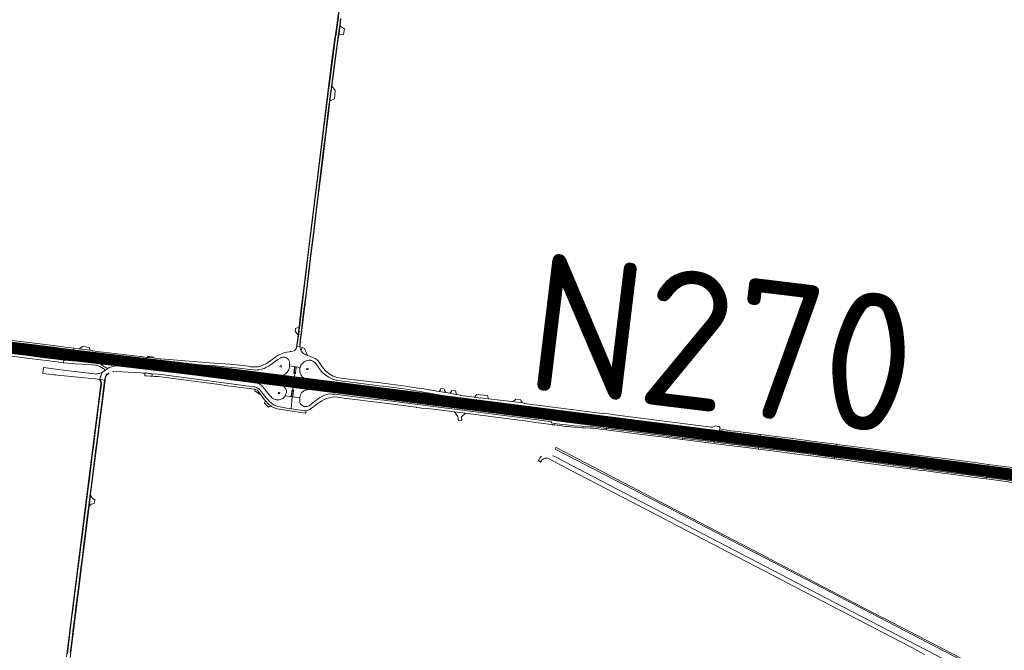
# Model space of a CAD drawing. Header units: metres. Extents: x 166325 to 190320, y 381923 to 404576.
# Tile 939 of 1056: x 179006 to 180291, y 386379 to 387202. Entities that reach past the tile are written whole.
import ezdxf

# ---------------------------------------------------------------- set-up
doc = ezdxf.new("R2010")
doc.units = ezdxf.units.M
for name, color, linetype, lineweight in [('B-WE-VH-VERHARDING_ASFALT-GV', 8, 'Continuous', 18), ('B-WE-VH-VERHARDING_BETON-GV', 8, 'Continuous', 18), ('B-WE-VH-VERHARDING_BETONSTRAATSTEEN-GV', 8, 'Continuous', 18), ('B-WE-VH-VERHARDING_HALFVERHARDING-GV', 8, 'Continuous', 18), ('B-WE-VH-VERHARDING_N-WEG', 8, 'Continuous', 18), ('B-WE-VH-VERHARDING_STRAATBAKSTEEN-GV', 8, 'Continuous', 18), ('X-XX-AL-TEKENBLAD-T50', 4, 'Continuous', 50)]:
    doc.layers.add(name, color=color, linetype=linetype, lineweight=lineweight)
doc.styles.add('NLCS-ISO-M500-T50', font='NLCS-ISO.ttf', dxfattribs={"height": 2.5})

msp = doc.modelspace()

# ---------------------------------------------------------------- linework, layer by layer
at = {"layer": 'B-WE-VH-VERHARDING_ASFALT-GV', "flags": 128}
for points in [[(179422.805, 387214.283), (179421.138, 387201.951), (179418.55, 387182.81), (179418.034, 387179.221), (179414.269, 387152.147), (179410.732, 387125.043), (179408.821, 387109.596), (179382.81, 386899.37), (179372.43, 386814.69), (179369.861, 386792.26), (179368.66, 386783.271), (179367.609, 386775.761), (179367.576, 386775.561), (179371.482, 386775.001), (179371.473, 386775.046), (179371.416, 386775.349), (179371.262, 386776.158), (179371.814, 386783.956), (179372.523, 386789.982), (179375.87, 386817.55), (179379.375, 386845.708), (179382.447, 386871.583), (179385.598, 386897.693), (179388.945, 386923.922), (179392.293, 386950.663), (179395.64, 386978.585), (179398.87, 387004.893), (179401.981, 387030.492), (179405.132, 387055.894), (179408.085, 387080.075), (179411.669, 387108.745), (179414.623, 387131.469), (179417.734, 387155.02), (179420.462, 387174.352), (179420.924, 387177.626), (179421.438, 387181.343), (179423.326, 387194.997), (179424.508, 387203.54)], [(179423.81, 387194.423), (179422.11, 387182.127)], [(179424.702, 387182.888), (179427.965, 387182.396), (179428.389, 387183.152), (179429.669, 387190.383)], [(179422.11, 387182.127), (179422.607, 387182.708)], [(179371.696, 386773.874), (179371.632, 386774.211), (179371.482, 386775.001), (179367.576, 386775.561), (179367.529, 386775.322)], [(179372.312, 386771.867), (179372.263, 386771.991), (179372.216, 386772.115)], [(179303.93, 386749.777), (179292.828, 386751.173), (179280.133, 386752.545), (179253.327, 386754.507), (179200.705, 386758.478), (179189.615, 386759.42), (179188.813, 386759.488), (179188.597, 386759.506), (179181.959, 386760.277), (179177.987, 386760.739), (179174.99, 386761.087), (179171.676, 386761.471), (179170.926, 386757.785), (179173.696, 386757.505), (179182.491, 386756.615), (179189.159, 386755.903), (179194.83, 386755.301), (179209.03, 386754.215), (179226.06, 386752.897), (179237.596, 386752.075), (179247.406, 386751.356), (179256.855, 386750.665), (179269.092, 386749.619), (179277.494, 386748.86), (179292.347, 386747.372), (179306.169, 386745.688), (179311.67, 386745.083), (179313.749, 386744.97), (179315.758, 386745.025), (179318.36, 386745.343), (179320.949, 386745.843), (179322.75, 386746.292), (179324.897, 386747.008), (179327.122, 386748.033), (179329.921, 386749.566), (179332.66, 386751.314), (179335.804, 386753.553), (179339.446, 386756.324), (179342.743, 386758.703), (179345.766, 386760.536), (179346.072, 386760.687), (179346.194, 386760.747), (179347.088, 386761.179), (179347.862, 386761.507), (179348.705, 386761.705), (179349.546, 386761.803), (179351.057, 386761.693), (179351.589, 386761.589), (179352.768, 386761.243), (179353.726, 386760.904), (179354.489, 386760.382), (179355.427, 386759.67), (179356.399, 386758.677), (179356.884, 386757.981), (179357.337, 386757.11), (179357.764, 386755.99), (179357.937, 386755.435), (179357.999, 386754.263), (179358.056, 386752.956), (179358.039, 386752.54), (179357.969, 386751.255), (179357.876, 386750.472), (179357.848, 386750.285), (179365.603, 386749.266), (179371.648, 386748.375), (179371.927, 386749.371), (179372.46, 386750.599), (179372.817, 386751.237), (179373.74, 386752.626), (179374.379, 386753.39), (179375.021, 386754.024), (179376.259, 386755.049), (179377.408, 386755.834), (179378.885, 386756.68), (179379.919, 386757.123), (179381.552, 386757.505), (179383.041, 386757.7), (179384.449, 386757.696), (179385.173, 386757.622), (179385.842, 386757.483), (179386.551, 386757.283), (179387.213, 386757.048), (179388.093, 386756.678)], [(179338.54, 386761.318), (179335.033, 386758.696), (179329.612, 386754.71)], [(179390.171, 386760.624), (179385.376, 386762.584), (179384.46, 386762.927), (179381.305, 386764.107), (179380.772, 386764.245)], [(179398.906, 386751.68), (179397.165, 386754.266), (179396.43, 386755.276), (179394.807, 386757.271)], [(179056.043, 386745.556), (179053.172, 386745.904), (179036.871, 386748.049), (179035.854, 386740.623), (179036.264, 386740.573), (179050.338, 386738.864), (179052.463, 386738.606), (179054.827, 386738.369), (179104.299, 386733.322), (179107.295, 386733.102), (179110.112, 386732.67), (179110.668, 386735.883), (179111.505, 386735.754), (179112.376, 386741.403), (179110.818, 386740.898)], [(179103.489, 386739.806), (179056.043, 386745.556)], [(179220.176, 386740.14), (179214.823, 386740.935), (179208.059, 386741.813), (179191.297, 386743.991), (179165.241, 386747.435), (179148.757, 386749.275), (179138.779, 386750.3), (179131.003, 386750.529), (179123.959, 386748.707), (179122.63, 386748.112), (179122.306, 386747.967), (179121.621, 386747.723), (179119.292, 386746.122), (179117.14, 386744.342), (179116.364, 386743.7), (179114.485, 386742.393), (179112.467, 386741.432), (179112.376, 386741.403), (179111.505, 386735.754), (179110.668, 386735.883), (179110.112, 386732.67), (179110.142, 386732.665), (179110.409, 386732.627), (179111.451, 386732.481), (179116.183, 386731.63), (179116.555, 386731.563)], [(179130.792, 386742.954), (179163.787, 386741.077), (179166.5, 386740.95), (179168.945, 386740.835), (179168.954, 386741.04), (179169.239, 386741.021), (179169.288, 386741.329), (179178.785, 386740.075), (179186.826, 386739.361), (179311.223, 386723.149), (179312.578, 386722.89), (179313.804, 386722.507), (179314.703, 386722.157), (179316.096, 386721.447), (179317.372, 386720.7), (179318.848, 386719.543), (179319.939, 386718.305), (179321.347, 386716.537), (179325.291, 386711.374), (179327.845, 386708.256), (179329.773, 386706.165), (179331.82, 386703.932), (179333.731, 386702.004), (179335.077, 386700.847), (179336.643, 386699.775), (179337.921, 386699.054), (179340.316, 386698.182), (179342.433, 386697.529), (179345.483, 386696.8), (179351.789, 386695.728), (179359.936, 386694.485), (179361.349, 386709.871), (179361.119, 386709.899), (179352.058, 386711.054), (179351.251, 386709.909), (179350.083, 386708.731), (179348.935, 386707.831), (179347.765, 386707.153), (179346.778, 386706.694), (179345.632, 386706.322), (179344.421, 386706.142), (179343.533, 386706.059), (179342.085, 386706.004), (179340.594, 386706.163), (179339.372, 386706.387), (179338.577, 386706.615), (179337.611, 386706.988), (179336.053, 386707.853), (179334.872, 386708.737), (179333.697, 386709.775), (179332.823, 386710.749), (179331.419, 386712.478), (179330.379, 386713.767), (179330.09, 386714.147), (179327.537, 386717.313), (179325.121, 386720.289), (179322.634, 386723.387), (179321.627, 386724.515), (179320.746, 386725.372), (179319.725, 386726.137), (179319.249, 386726.436), (179318.252, 386726.901), (179316.747, 386727.454), (179315.058, 386727.774), (179298.495, 386729.868), (179281.71, 386732.029), (179268.667, 386733.68), (179251.612, 386735.904), (179238.718, 386737.6), (179220.176, 386740.14)], [(179393.022, 386752.071), (179395.493, 386748.573)], [(179112.25, 386726.753), (179111.793, 386722.906), (179109.907, 386707.598), (179108.235, 386694.711), (179106.317, 386679.504), (179104.355, 386663.54), (179102.304, 386647.553), (179100.431, 386632.703), (179098.513, 386617.63), (179096.573, 386602.334), (179094.656, 386587.15), (179092.85, 386573.103), (179091.021, 386558.431), (179088.948, 386542.556), (179087.03, 386526.903), (179085.068, 386511.585), (179083.195, 386496.602), (179081.188, 386480.882), (179079.36, 386466.233), (179077.376, 386450.759), (179075.414, 386434.95), (179073.496, 386419.855), (179071.556, 386404.716), (179069.705, 386389.688), (179067.877, 386375.016)], [(179071.586, 386375.837), (179073.526, 386391.69), (179075.51, 386407.432), (179077.495, 386423.619), (179079.479, 386439.205), (179081.397, 386454.01), (179083.336, 386469.083), (179085.566, 386486.742), (179087.595, 386502.573), (179089.58, 386518.382), (179091.586, 386534.703), (179093.504, 386549.843), (179095.934, 386568.461), (179098.275, 386586.945), (179100.193, 386602.352), (179102.49, 386620.747), (179104.742, 386638.852), (179106.704, 386654.237), (179108.933, 386671.919), (179111.119, 386688.998), (179113.326, 386706.033), (179115.645, 386724.518), (179116.555, 386731.563), (179116.183, 386731.63), (179111.451, 386732.481), (179110.409, 386732.627)], [(179116.555, 386731.563), (179116.76, 386733.147), (179117.116, 386735.042)], [(179912.348, 386671.175), (179911.457, 386670.652), (179909.747, 386670.346), (179907.622, 386670.434), (179905.345, 386670.778), (179781.984, 386686.386), (179780.884, 386686.959), (179767.294, 386688.623), (179766.285, 386688.321), (179664.245, 386701.114), (179664.292, 386701.707), (179662.374, 386701.946), (179647.915, 386703.746), (179617.474, 386707.536), (179607.314, 386708.801), (179607.22, 386708.262), (179599.273, 386709.307), (179581.18, 386711.686), (179581.212, 386712.193), (179578.467, 386712.647), (179576.136, 386713.032), (179566.333, 386714.653), (179564.411, 386714.971), (179561.717, 386715.44), (179553.052, 386716.949), (179527.92, 386721.327), (179527.804, 386720.779), (179509.108, 386723.968), (179476.417, 386728.07), (179431.399, 386733.497), (179425.235, 386734.296), (179419.77, 386735.372)], [(179431.232, 386729.858), (179474.877, 386724.514), (179480.174, 386724.023), (179504.356, 386720.962), (179512.636, 386719.704), (179560.784, 386711.346), (179561.634, 386710.732), (179577.829, 386707.983), (179579.23, 386708.259), (179611.557, 386704.108), (179612.384, 386703.433), (179626.679, 386701.758), (179627.93, 386702.119), (179650.032, 386699.273), (179650.995, 386698.657), (179665.637, 386696.841), (179666.903, 386697.229), (179699.334, 386693.082), (179702.264, 386692.746), (179767.562, 386684.526), (179768.183, 386684.052), (179788.756, 386681.523), (179789.268, 386681.808), (179909.421, 386666.545), (179911.69, 386665.729), (179913.088, 386665.526), (179913.219, 386665.451), (179914.727, 386665.339), (179918.832, 386665.196), (179919.015, 386666.286), (179919.362, 386668.237), (179919.445, 386669.04), (179919.583, 386671.342), (179919.577, 386671.254), (179918.38, 386671.409), (179915.411, 386671.792), (179913.762, 386672.005), (179912.348, 386671.175)], [(179326.052, 386705.385), (179326.034, 386704.652), (179325.691, 386703.052), (179325.146, 386701.51), (179330.469, 386696.303)], [(179331.069, 386700.076), (179326.052, 386705.385)], [(179380.535, 386697.223), (179379.675, 386697.178), (179378.86, 386697.168), (179378.098, 386697.198), (179377.579, 386697.266), (179376.648, 386697.503), (179375.894, 386697.728), (179375.042, 386698.192), (179374.282, 386698.71), (179373.539, 386699.329), (179372.895, 386699.984), (179372.28, 386700.824), (179371.807, 386701.627), (179371.446, 386702.527), (179371.254, 386703.526), (179371.117, 386704.467), (179371.112, 386705.508), (179371.17, 386706.5), (179371.227, 386707.513), (179371.345, 386708.515), (179371.367, 386708.644), (179361.349, 386709.871), (179359.936, 386694.485), (179365.917, 386693.572), (179377.487, 386691.854), (179378.897, 386691.666), (179379.669, 386691.884), (179381.019, 386692.296), (179383.295, 386693.116), (179383.925, 386693.542), (179389.772, 386697.356), (179393.454, 386700.427), (179396.01, 386702.215), (179399.892, 386704.611), (179403.198, 386706.4), (179406.768, 386707.92), (179410.267, 386709.029), (179413.756, 386709.635), (179417.047, 386709.785), (179421.079, 386709.379), (179431.634, 386707.98), (179447.028, 386706.065), (179460.662, 386704.381), (179471.784, 386703.049), (179523.015, 386696.538), (179523.683, 386696.068), (179527.301, 386695.608), (179530.326, 386695.223), (179533.952, 386694.762), (179534.881, 386695.074), (179573.326, 386690.212), (179587.55, 386688.465), (179633.83, 386682.617), (179668.429, 386678.027), (179678.906, 386676.631), (179689.94, 386675.107), (179695.808, 386674.331), (179700.49, 386673.629), (179700.957, 386673.555), (179703.739, 386673.281), (179703.958, 386675.347), (179699.404, 386675.978), (179699.609, 386677.22), (179699.655, 386677.502), (179697.645, 386677.871), (179687.218, 386679.219), (179665.317, 386682.146), (179573.356, 386693.935), (179481.049, 386705.453), (179471.977, 386706.437), (179447.039, 386709.723), (179423.579, 386712.7)], [(179390.579, 386704.04), (179386.211, 386700.526)], [(179382.279, 386697.582), (179380.535, 386697.223)], [(179705.491, 386643.766), (179704.524, 386641.997), (179704.783, 386641.842), (179860.169, 386561.252), (179999.998, 386488.32), (180084.47, 386444.37), (180191.602, 386388.831), (180469.771, 386244.072), (180533.64, 386211.072), (180572.187, 386191.05)], [(180273.308, 386348.502), (180201.462, 386385.881), (180132.614, 386421.51), (180129.736, 386422.999), (180085.19, 386446.052), (179985.082, 386498.21), (179982.199, 386499.712), (179860.86, 386562.932), (179705.71, 386643.664)], [(179686.856, 386632.652), (179685.538, 386631.214), (179684.479, 386629.776), (179682.733, 386626.992), (179685.581, 386624.855)], [(179696.558, 386629.069), (179706.52, 386623.651), (179723.672, 386614.825), (179850.302, 386548.994), (179853.475, 386547.34), (179999.998, 386470.945), (180015.475, 386462.902), (180018.149, 386461.512), (180167.344, 386383.974), (180170.016, 386382.585), (180186.782, 386373.872)], [(181036.177, 385933.988), (181037.548, 385936.837), (181038.165, 385938.121), (180871.131, 386025.012), (180768.111, 386078.311), (180528.701, 386202.823), (180315.261, 386313.63), (180189.251, 386379.522), (180080.291, 386436.021), (179724.522, 386621.192), (179706.613, 386630.672), (179702.854, 386632.499), (179701.251, 386633.163)]]:
    msp.add_lwpolyline(points, dxfattribs=at)
at = {"layer": 'B-WE-VH-VERHARDING_ASFALT-GV'}
for points in [[(179424.156, 387194.046, -0.00972332), (179423.81, 387194.423)], [(179429.669, 387190.383, -0.11292707), (179424.156, 387194.046)], [(179422.607, 387182.708, -0.2882691), (179424.702, 387182.888)], [(179357.784, 386768.855, 0.0967497), (179344.327, 386764.779)], [(179359.821, 386769.004, 0.0132914), (179357.784, 386768.855)], [(179367.075, 386773.875, -0.29970598), (179359.821, 386769.004)], [(179367.529, 386775.322, -0.04744612), (179367.075, 386773.875)], [(179372.216, 386772.115, -0.0363967), (179371.696, 386773.874)], [(179377.83, 386765.488, -0.16832219), (179372.312, 386771.867)], [(179380.772, 386764.245, -0.06204201), (179377.83, 386765.488)], [(179329.612, 386754.71, -0.04791872), (179322.137, 386750.648)], [(179344.327, 386764.779, 0.04792508), (179338.54, 386761.318)], [(179388.093, 386756.678, -0.16271627), (179393.022, 386752.071)], [(179394.807, 386757.271, 0.12736069), (179390.171, 386760.624)], [(179106.264, 386739.819, -0.04216293), (179103.489, 386739.806)], [(179110.818, 386740.898, -0.07183074), (179106.264, 386739.819)], [(179126.643, 386742.679, -0.03063771), (179129.014, 386742.946)], [(179315.137, 386748.995, -0.06094781), (179303.93, 386749.777)], [(179322.137, 386750.648, -0.06872756), (179315.137, 386748.995)], [(179395.493, 386748.573, 0.11643392), (179406.867, 386736.969)], [(179410.268, 386739.521, -0.11741469), (179398.906, 386751.68)], [(179419.77, 386735.372, -0.09452394), (179410.268, 386739.521)], [(179110.409, 386732.627, -0.17453421), (179112.25, 386726.753)], [(179406.867, 386736.969, 0.07890498), (179417.129, 386732.079)], [(179417.129, 386732.079, 0.03592494), (179431.232, 386729.858)], [(179410.932, 386713.687, 0.11438016), (179400.032, 386710.32)], [(179423.579, 386712.7, 0.03932245), (179410.932, 386713.687)], [(179400.032, 386710.32, 0.04852723), (179390.579, 386704.04)], [(179330.469, 386696.303, -0.09030806), (179333.271, 386698.106)], [(179386.211, 386700.526, -0.05505925), (179382.279, 386697.582)], [(179705.71, 386643.664, -0.00925212), (179705.491, 386643.766)], [(179685.581, 386624.855, -0.1125169), (179689.261, 386628.925)], [(179689.261, 386628.925, -0.2661386), (179696.558, 386629.069)]]:
    msp.add_lwpolyline(points, format="xyb", dxfattribs=at)
at = {"layer": 'B-WE-VH-VERHARDING_ASFALT-GV', "flags": 128}
for points in [[(179027.117, 386773.374), (179023.094, 386773.866), (179011.853, 386775.282), (178997.783, 386777.037), (178981.372, 386779.114), (178979.351, 386779.376), (178979.299, 386778.972), (178978.893, 386775.798), (179000.968, 386773.004), (179024.717, 386769.956), (179048.546, 386766.944), (179072.362, 386763.968), (179078.103, 386763.251), (179078.504, 386766.429), (179078.563, 386766.898), (179072.07, 386767.667), (179047.41, 386770.796)], [(178977.977, 386768.643), (178977.542, 386765.252), (178986.076, 386764.173), (179001.855, 386762.157), (179018.562, 386760.063), (179032.637, 386758.207), (179044.275, 386756.784), (179057.077, 386755.123), (179062.881, 386754.456), (179063.377, 386757.929), (179060.369, 386758.281), (179057.291, 386758.692), (179035.575, 386761.394), (179013.04, 386764.19), (178988.126, 386767.375)], [(178978.893, 386775.798), (178978.485, 386772.61), (178978.445, 386772.298), (178982.645, 386771.775), (178996.087, 386770.002), (179018.707, 386767.125), (179036.808, 386764.828), (179056.001, 386762.397), (179077.659, 386759.734), (179077.703, 386760.083), (179078.103, 386763.251), (179072.362, 386763.968), (179048.546, 386766.944), (179024.717, 386769.956), (179000.968, 386773.004)], [(179097.857, 386770.814), (179083.507, 386772.687), (179082.934, 386772.489), (179076.22, 386773.442), (179075.889, 386771.462), (179077.074, 386770.09), (179077.98, 386769.926), (179080.967, 386769.143), (179085.688, 386768.46), (179090.642, 386767.812), (179107.964, 386765.51), (179123.407, 386763.51), (179124.98, 386763.306), (179151.731, 386760.051), (179170.926, 386757.785), (179171.676, 386761.471), (179163.854, 386762.381), (179162.834, 386762.499), (179155.337, 386763.371), (179122.465, 386767.324), (179105.891, 386769.234), (179098.816, 386770.285)], [(179090.963, 386765.274), (179089.433, 386765.474), (179078.956, 386766.846), (179078.655, 386766.886), (179078.563, 386766.898), (179078.504, 386766.429), (179078.103, 386763.251), (179096.231, 386760.988), (179124.479, 386757.45), (179140.942, 386755.38), (179158.056, 386753.206), (179173.231, 386751.291), (179182.108, 386750.178), (179182.481, 386753.354), (179182.52, 386753.663), (179171.21, 386755.093), (179151.328, 386757.597), (179135.747, 386759.573), (179117.087, 386761.983), (179099.521, 386764.259)], [(179063.377, 386757.929), (179062.881, 386754.456), (179074.174, 386753.271), (179078.251, 386752.938), (179086.861, 386752.527), (179100.252, 386751.741), (179105.12, 386751.449), (179106.197, 386751.184), (179107.571, 386750.751), (179110.398, 386749.501), (179114.642, 386746.966), (179115.708, 386746.171), (179116.343, 386745.501), (179117.14, 386744.342), (179119.292, 386746.122), (179121.621, 386747.723), (179121.458, 386747.665), (179120.676, 386747.527), (179119.727, 386747.504), (179118.87, 386747.657), (179117.997, 386748.018), (179117.059, 386748.641), (179115.568, 386749.759), (179111.893, 386752.111), (179109.827, 386753.128), (179107.688, 386753.936), (179105.306, 386754.494), (179104.92, 386754.572), (179091.617, 386755.496), (179074.412, 386756.839)], [(179078.103, 386763.251), (179077.703, 386760.083), (179077.659, 386759.734), (179081.497, 386759.262), (179100.836, 386756.851), (179119.78, 386754.429), (179141.792, 386751.627), (179162.144, 386749.002), (179181.694, 386746.555), (179181.732, 386746.976), (179182.108, 386750.178), (179173.231, 386751.291), (179158.056, 386753.206), (179140.942, 386755.38), (179124.479, 386757.45), (179096.231, 386760.988)], [(179208.656, 386750.804), (179196.638, 386752.071), (179182.52, 386753.663), (179182.481, 386753.354), (179182.108, 386750.178), (179188.125, 386749.413), (179196.466, 386748.391), (179223.738, 386745.389), (179253.427, 386742.428), (179253.526, 386743.606), (179253.678, 386743.593), (179256.609, 386743.345), (179272.423, 386742.065), (179275.571, 386741.772), (179276.962, 386741.671), (179277.327, 386744.586), (179277.409, 386745.234), (179267.749, 386746.217), (179257.562, 386747.094), (179248.128, 386747.77), (179231.683, 386748.836), (179215.455, 386750.087)], [(179182.108, 386750.178), (179181.732, 386746.976), (179181.694, 386746.555), (179196.373, 386744.77), (179208.189, 386743.347), (179212.563, 386742.82), (179224.771, 386741.293), (179240.849, 386739.284), (179256.568, 386737.316), (179270.211, 386735.653), (179276.117, 386734.915), (179276.183, 386735.444), (179276.568, 386738.525), (179260.298, 386740.544), (179256.473, 386741), (179253.294, 386741.68), (179253.427, 386742.428), (179223.738, 386745.389), (179196.466, 386748.391), (179188.125, 386749.413)], [(179276.962, 386741.671), (179275.571, 386741.772), (179272.423, 386742.065), (179256.609, 386743.345), (179253.678, 386743.593), (179253.526, 386743.606), (179253.427, 386742.428), (179253.294, 386741.68), (179256.473, 386741), (179260.298, 386740.544), (179276.568, 386738.525), (179283.653, 386737.646), (179319.804, 386733.121), (179322.671, 386732.592), (179331.406, 386731.586), (179333.89, 386731.299), (179349.637, 386729.338), (179350.053, 386732.83), (179334.344, 386734.749), (179324.886, 386735.927), (179308.112, 386737.987), (179291.316, 386740.021), (179282.936, 386741.038), (179279.765, 386741.422), (179277.689, 386741.619)], [(179277.409, 386745.234), (179277.327, 386744.586), (179276.962, 386741.671), (179277.689, 386741.619), (179279.765, 386741.422), (179282.936, 386741.038), (179291.316, 386740.021), (179308.112, 386737.987), (179324.886, 386735.927), (179334.344, 386734.749), (179350.053, 386732.83), (179350.987, 386732.673), (179363.606, 386731.255), (179363.936, 386734.195), (179363.546, 386734.241), (179353.123, 386735.498), (179344.166, 386736.584), (179338.736, 386737.491), (179338.759, 386737.945), (179326.983, 386739.436), (179312.952, 386741.015), (179296.459, 386743.073), (179280.167, 386744.953)], [(179364.528, 386748.358), (179364.622, 386748.726), (179364.876, 386749.039), (179365.222, 386749.239), (179365.603, 386749.266), (179357.848, 386750.285), (179357.68, 386749.172), (179357.255, 386747.311), (179356.835, 386745.843), (179356.312, 386744.449), (179355.733, 386743.392), (179354.75, 386742.087), (179354.343, 386741.556), (179353.535, 386740.789), (179352.67, 386740.084), (179351.579, 386739.383), (179350.141, 386738.643), (179349.018, 386738.302), (179347.181, 386737.955), (179346.072, 386737.804), (179346.051, 386738.025), (179344.651, 386737.938), (179343.53, 386738.085), (179342.419, 386738.136), (179340.832, 386738.099), (179338.759, 386737.945), (179338.736, 386737.491), (179344.166, 386736.584), (179353.123, 386735.498), (179363.546, 386734.241), (179363.936, 386734.195), (179364.592, 386740.347), (179364.22, 386740.437), (179363.906, 386740.66), (179363.694, 386741.006), (179363.681, 386741.37)], [(179371.648, 386748.375), (179365.603, 386749.266), (179366.002, 386749.18), (179366.307, 386748.933), (179366.508, 386748.559), (179366.55, 386748.209), (179365.695, 386741.283), (179365.532, 386740.824), (179365.313, 386740.564), (179364.975, 386740.391), (179364.592, 386740.347), (179363.936, 386734.195), (179381.41, 386732.132), (179381.504, 386732.438), (179379.961, 386732.768), (179378.596, 386733.257), (179377.376, 386733.849), (179376.258, 386734.626), (179375.634, 386735.091), (179374.944, 386735.801), (179374.115, 386736.679), (179373.311, 386737.731), (179372.5, 386739.087), (179372.096, 386739.859), (179371.734, 386740.84), (179371.37, 386742.321), (179371.185, 386743.491), (179371.158, 386744.909), (179371.323, 386746.667), (179371.561, 386748.062)], [(179276.568, 386738.525), (179276.183, 386735.444), (179276.117, 386734.915), (179287.011, 386733.554), (179296.448, 386732.347), (179313.428, 386730.327), (179328.958, 386728.449), (179332.85, 386728.018), (179344.198, 386726.525), (179345.032, 386726.407), (179345.072, 386726.893), (179347.678, 386726.641), (179362.592, 386724.799), (179362.719, 386724.795), (179363.067, 386727.699), (179362.483, 386727.769), (179350.487, 386729.29), (179349.637, 386729.338), (179333.89, 386731.299), (179331.406, 386731.586), (179322.671, 386732.592), (179319.804, 386733.121), (179283.653, 386737.646)], [(179362.719, 386724.795), (179362.592, 386724.799), (179347.678, 386726.641), (179345.072, 386726.893), (179345.032, 386726.407), (179345.775, 386726.298), (179347.143, 386725.881), (179348.458, 386725.254), (179349.035, 386724.848), (179349.778, 386724.16), (179350.705, 386723.185), (179351.707, 386722.018), (179352.305, 386721.317), (179353.139, 386720.273), (179353.529, 386719.4), (179353.911, 386718.086), (179353.928, 386717.363), (179353.717, 386715.583), (179353.25, 386713.729), (179352.824, 386712.532), (179352.202, 386711.259), (179352.058, 386711.054), (179361.119, 386709.899), (179360.941, 386709.935), (179360.899, 386709.943), (179360.53, 386710.049), (179360.243, 386710.316), (179360.098, 386710.606), (179360.078, 386711.054), (179360.224, 386712.043), (179360.355, 386713.029), (179360.494, 386714.027), (179360.63, 386715.025), (179360.757, 386715.99), (179360.904, 386716.984), (179361.048, 386717.915), (179361.151, 386718.336), (179361.348, 386718.63), (179361.805, 386718.813), (179362.136, 386718.862)], [(179377.418, 386729.699), (179375.82, 386729.909), (179363.906, 386731.222), (179363.606, 386731.255), (179350.987, 386732.673), (179350.053, 386732.83), (179349.637, 386729.338), (179350.487, 386729.29), (179362.483, 386727.769), (179363.067, 386727.699), (179375.382, 386726.225), (179377.156, 386725.99)], [(179377.156, 386725.99), (179375.382, 386726.225), (179363.067, 386727.699), (179362.719, 386724.795), (179363.139, 386724.78), (179380.493, 386722.607), (179390.025, 386721.232), (179389.956, 386720.81), (179399.691, 386719.615), (179411.021, 386718.152), (179431.845, 386715.551), (179447.638, 386713.533), (179472.777, 386710.423), (179501.142, 386706.927), (179506.304, 386706.237), (179506.365, 386706.609), (179506.801, 386709.823), (179507.007, 386711.286), (179500.865, 386712.168), (179494.727, 386712.941), (179494.54, 386711.325), (179480.553, 386712.949), (179464.848, 386714.879), (179447.084, 386717.13), (179429.318, 386719.413), (179410.583, 386721.887), (179393.56, 386723.994), (179384.493, 386725.058), (179380.954, 386725.533)], [(179385, 386732.129), (179383.528, 386732.304), (179382.061, 386732.5), (179381.539, 386732.576), (179381.504, 386732.438), (179381.41, 386732.132), (179363.936, 386734.195), (179363.606, 386731.255), (179363.906, 386731.222), (179375.82, 386729.909), (179377.418, 386729.699), (179381.336, 386729.258), (179384.972, 386728.825), (179393.341, 386727.797), (179393.666, 386727.754), (179394.258, 386727.655), (179404.354, 386726.376), (179407.288, 386725.868), (179427.798, 386723.261), (179451.174, 386720.216), (179470.594, 386717.653), (179490.086, 386715.049), (179494.864, 386714.33), (179494.727, 386712.941), (179500.865, 386712.168), (179507.007, 386711.286), (179507.202, 386712.676), (179507.753, 386715.828), (179507.8, 386716.009), (179503.349, 386716.884), (179493.189, 386718.531), (179484.252, 386719.749), (179475.645, 386720.798), (179464.757, 386722.258), (179449.181, 386724.275), (179431.389, 386726.431), (179414.654, 386728.446), (179399.5, 386730.285), (179394.052, 386730.937)], [(179377.418, 386729.699), (179377.156, 386725.99), (179380.954, 386725.533), (179384.493, 386725.058), (179393.56, 386723.994), (179410.583, 386721.887), (179429.318, 386719.413), (179447.084, 386717.13), (179464.848, 386714.879), (179480.553, 386712.949), (179494.54, 386711.325), (179494.727, 386712.941), (179494.864, 386714.33), (179490.086, 386715.049), (179470.594, 386717.653), (179451.174, 386720.216), (179427.798, 386723.261), (179407.288, 386725.868), (179404.354, 386726.376), (179394.258, 386727.655), (179393.666, 386727.754), (179393.341, 386727.797), (179384.972, 386728.825), (179381.336, 386729.258)], [(179362.719, 386724.795), (179362.136, 386718.862), (179362.173, 386718.85), (179362.519, 386718.74), (179362.802, 386718.498), (179363.016, 386718.099), (179363.023, 386717.737), (179362.897, 386716.789), (179362.781, 386715.787), (179362.671, 386714.781), (179362.551, 386713.773), (179362.453, 386712.788), (179362.332, 386711.81), (179362.219, 386710.824), (179362.108, 386710.381), (179361.876, 386710.101), (179361.512, 386709.93), (179361.353, 386709.917), (179361.119, 386709.899), (179361.349, 386709.871), (179371.367, 386708.644), (179371.521, 386709.561), (179371.754, 386710.537), (179371.971, 386711.53), (179372.211, 386712.544), (179372.561, 386713.442), (179373.033, 386714.281), (179373.543, 386715.084), (179374.19, 386715.83), (179374.918, 386716.538), (179375.751, 386717.079), (179376.714, 386717.742), (179377.491, 386718.134), (179378.428, 386718.519), (179379.411, 386718.865), (179380.302, 386719.038), (179381.029, 386719.189), (179381.876, 386719.387), (179382.869, 386719.52), (179383.409, 386719.547), (179385.972, 386719.691), (179386.058, 386720.895), (179386.577, 386721.035), (179387.488, 386720.982), (179389.956, 386720.81), (179390.025, 386721.232), (179380.493, 386722.607), (179363.139, 386724.78)], [(179528.596, 386712.662), (179523.755, 386713.461), (179514.89, 386714.91), (179507.8, 386716.009), (179507.753, 386715.828), (179507.202, 386712.676), (179507.007, 386711.286), (179508.108, 386711.128), (179527.346, 386708.248), (179549.102, 386705.006), (179557.142, 386703.788), (179569.738, 386701.956), (179574.254, 386701.337), (179574.266, 386701.429), (179574.665, 386704.594), (179574.721, 386705.037), (179570.912, 386705.567), (179562.388, 386706.865), (179556.136, 386707.922), (179553.686, 386708.336), (179542.09, 386710.301), (179530.567, 386712.336)], [(179507.007, 386711.286), (179506.801, 386709.823), (179506.365, 386706.609), (179506.304, 386706.237), (179518.157, 386704.681), (179527.348, 386703.506), (179540.378, 386701.84), (179555.178, 386699.965), (179573.784, 386697.606), (179573.837, 386698.025), (179574.243, 386701.245), (179574.254, 386701.337), (179569.738, 386701.956), (179557.142, 386703.788), (179549.102, 386705.006), (179527.346, 386708.248), (179508.108, 386711.128)], [(179616.397, 386695.879), (179581.954, 386700.282), (179574.254, 386701.337), (179574.243, 386701.245), (179573.837, 386698.025), (179573.784, 386697.606), (179575.887, 386697.34), (179606.358, 386693.514), (179634.93, 386689.925), (179664.709, 386686.181), (179673.002, 386685.15), (179673.054, 386685.558), (179673.457, 386688.734)], [(179574.721, 386705.037), (179574.665, 386704.594), (179574.266, 386701.429), (179574.254, 386701.337), (179581.954, 386700.282), (179616.397, 386695.879), (179673.457, 386688.734), (179673.87, 386691.984), (179673.92, 386692.381), (179672.049, 386692.619), (179639.589, 386696.681), (179612.754, 386700.081), (179583.915, 386703.758)], [(179673.457, 386688.734), (179673.054, 386685.558), (179673.002, 386685.15), (179698.279, 386681.966), (179700.348, 386681.713), (179718.223, 386679.514), (179725.551, 386678.612), (179732.18, 386677.783), (179732.23, 386678.169), (179732.637, 386681.345), (179729.5, 386681.742), (179678.605, 386688.089)], [(179701.325, 386688.96), (179699.258, 386689.16), (179673.92, 386692.381), (179673.87, 386691.984), (179673.457, 386688.734), (179678.605, 386688.089), (179729.5, 386681.742), (179732.637, 386681.345), (179733.046, 386684.529), (179733.094, 386684.903), (179718.441, 386686.774)], [(179703.958, 386675.347), (179703.739, 386673.281), (179710.731, 386672.341), (179718.003, 386671.439), (179720.096, 386671.179), (179724.303, 386670.676), (179729.331, 386670.199), (179739.335, 386669.544), (179742.346, 386669.328), (179750.633, 386668.844), (179756.594, 386668.443), (179760.545, 386668.052), (179765.464, 386667.471), (179771.47, 386666.696), (179771.719, 386668.668), (179764.194, 386669.67), (179759.187, 386670.236), (179754.09, 386670.612), (179750.364, 386670.893), (179744.481, 386671.298), (179739.399, 386671.577), (179729.547, 386672.264), (179724.626, 386672.713), (179719.591, 386673.293), (179713.909, 386674.035)]]:
    msp.add_lwpolyline(points, close=True, dxfattribs=at)
at = {"layer": 'B-WE-VH-VERHARDING_BETON-GV', "flags": 128}
for points in [[(179422.165, 387214.509), (179418.234, 387186.069), (179417.186, 387178.48), (179413.71, 387153.332), (179407.878, 387107.394), (179401.275, 387054.07), (179394.672, 387000.745), (179384.798, 386919.854), (179375.156, 386841.803), (179373.624, 386829.5), (179370.962, 386806.531), (179370.269, 386800.872), (179369.088, 386791.237), (179368.515, 386786.557), (179367.276, 386777.701), (179366.987, 386775.636), (179367.576, 386775.561), (179367.609, 386775.761), (179368.66, 386783.271), (179369.861, 386792.26), (179372.43, 386814.69), (179382.81, 386899.37), (179408.821, 387109.596), (179410.732, 387125.043), (179414.269, 387152.147), (179418.034, 387179.221), (179418.55, 387182.81), (179421.138, 387201.951), (179422.805, 387214.283)], [(179424.508, 387203.54), (179423.326, 387194.997), (179421.438, 387181.343), (179420.924, 387177.626), (179420.462, 387174.352), (179417.734, 387155.02), (179414.623, 387131.469), (179411.669, 387108.745), (179408.085, 387080.075), (179405.132, 387055.894), (179401.981, 387030.492), (179398.87, 387004.893), (179395.64, 386978.585), (179392.293, 386950.663), (179388.945, 386923.922), (179385.598, 386897.693), (179382.447, 386871.583), (179379.375, 386845.708), (179375.87, 386817.55), (179372.523, 386789.982), (179371.814, 386783.956), (179371.262, 386776.158), (179371.416, 386775.349), (179371.611, 386775.386), (179371.907, 386775.442), (179371.803, 386775.994), (179371.807, 386776.049), (179371.961, 386778.227), (179372.213, 386781.791), (179372.354, 386783.792), (179373.063, 386789.817), (179374.305, 386800.045), (179375.556, 386810.344), (179376.13, 386815.076), (179376.41, 386817.385), (179378.581, 386834.82), (179380, 386846.252), (179382.987, 386871.418), (179386.138, 386897.529), (179389.486, 386923.758), (179392.833, 386950.499), (179396.181, 386978.421), (179399.41, 387004.729), (179402.521, 387030.328), (179405.672, 387055.729), (179408.626, 387079.91), (179410.647, 387096.08), (179412.209, 387108.581), (179412.539, 387111.114), (179413.083, 387115.302), (179415.163, 387131.305), (179418.274, 387154.856), (179421.464, 387177.461), (179422.11, 387182.127), (179423.81, 387194.423), (179425.048, 387203.375)], [(179122.023, 386740.268), (179121.557, 386741.035)], [(179111.777, 386727.004), (179092.57, 386575.272), (179066.746, 386370.821)], [(179071.441, 386369.93), (179096.324, 386566.926), (179096.801, 386570.706), (179098.032, 386580.437), (179098.282, 386582.416), (179117.148, 386731.456), (179116.555, 386731.563), (179115.645, 386724.518), (179113.326, 386706.033), (179111.119, 386688.998), (179108.933, 386671.919), (179106.704, 386654.237), (179104.742, 386638.852), (179102.49, 386620.747), (179100.193, 386602.352), (179098.275, 386586.945), (179095.934, 386568.461), (179093.504, 386549.843), (179091.586, 386534.703), (179089.58, 386518.382), (179087.595, 386502.573), (179085.566, 386486.742), (179083.336, 386469.083), (179081.397, 386454.01), (179079.479, 386439.205), (179077.495, 386423.619), (179075.51, 386407.432), (179073.526, 386391.69), (179071.586, 386375.837)], [(179110.142, 386732.665), (179110.121, 386732.114)], [(179110.409, 386732.627), (179110.142, 386732.665)], [(179111.793, 386722.906), (179112.25, 386726.753)], [(179117.116, 386735.042), (179116.76, 386733.147), (179116.555, 386731.563), (179117.148, 386731.456)], [(179117.148, 386731.456), (179117.436, 386733.728)], [(179067.877, 386375.016), (179069.705, 386389.688), (179071.556, 386404.716), (179073.496, 386419.855), (179075.414, 386434.95), (179077.376, 386450.759), (179079.36, 386466.233), (179081.188, 386480.882), (179083.195, 386496.602), (179085.068, 386511.585), (179087.03, 386526.903), (179088.948, 386542.556), (179091.021, 386558.431), (179092.85, 386573.103), (179094.656, 386587.15), (179096.573, 386602.334), (179098.513, 386617.63), (179100.431, 386632.703), (179102.304, 386647.553), (179104.355, 386663.54), (179106.317, 386679.504), (179108.235, 386694.711), (179109.907, 386707.598), (179111.793, 386722.906)]]:
    msp.add_lwpolyline(points, dxfattribs=at)
for points in [[(178980.135, 386785.497), (178979.887, 386783.562), (178996.036, 386781.509), (179018.258, 386778.741), (179046.041, 386775.228), (179051.412, 386774.578), (179055.32, 386774.079), (179075.889, 386771.462), (179076.22, 386773.442), (179065.094, 386774.786), (179062.899, 386775.051), (179046.078, 386777.191), (179025.142, 386779.824), (178996.221, 386783.507)], [(179364.767, 386748.306), (179363.94, 386742.042), (179365.515, 386741.788), (179366.319, 386748.242), (179366.286, 386748.53), (179366.146, 386748.794), (179365.889, 386748.988), (179365.599, 386749.055), (179365.275, 386749.007), (179365.019, 386748.846), (179364.81, 386748.598)], [(179362.736, 386717.233), (179362.032, 386717.313), (179361.162, 386717.412), (179361.087, 386716.949), (179360.966, 386715.96), (179360.836, 386714.997), (179360.699, 386713.977), (179360.576, 386712.984), (179360.44, 386712.031), (179360.311, 386711.013), (179360.296, 386710.702), (179360.431, 386710.423), (179360.635, 386710.23), (179360.971, 386710.119), (179361.165, 386710.117), (179361.373, 386710.138), (179361.462, 386710.147), (179361.741, 386710.286), (179361.927, 386710.517), (179362.024, 386710.826), (179362.145, 386711.813), (179362.249, 386712.799), (179362.355, 386713.783), (179362.579, 386715.809), (179362.694, 386716.784)], [(179732.637, 386681.345), (179732.23, 386678.169), (179732.18, 386677.783), (179741.526, 386676.615), (179772.238, 386672.785), (179772.275, 386673.078), (179772.678, 386676.275)], [(179733.094, 386684.903), (179733.046, 386684.529), (179732.637, 386681.345), (179772.678, 386676.275), (179773.079, 386679.454), (179773.126, 386679.828), (179769.773, 386680.253), (179740.469, 386683.961)], [(179772.678, 386676.275), (179772.275, 386673.078), (179772.238, 386672.785), (179773.367, 386672.645), (179810.21, 386668.014), (179846.646, 386663.316), (179871.445, 386660.21), (179871.491, 386660.577), (179871.89, 386663.747), (179843.399, 386667.329), (179774.548, 386676.038)], [(179773.126, 386679.828), (179773.079, 386679.454), (179772.678, 386676.275), (179774.548, 386676.038), (179843.399, 386667.329), (179871.89, 386663.747), (179872.291, 386666.931), (179872.337, 386667.299), (179858.222, 386669.088), (179819.006, 386674.025), (179773.875, 386679.733)], [(179771.719, 386668.668), (179771.47, 386666.696), (179774.509, 386666.304), (179810.902, 386661.715), (179835.776, 386658.602), (179860.712, 386655.457), (179870.688, 386654.198), (179870.934, 386656.152), (179834.393, 386660.777), (179803.661, 386664.785), (179772.454, 386668.575)], [(179871.89, 386663.747), (179871.491, 386660.577), (179871.445, 386660.21), (179884.414, 386658.585), (179911.907, 386655.106), (179913.286, 386654.894), (179925.099, 386653.425), (179964.332, 386648.523), (179970.674, 386647.715), (179970.724, 386648.104), (179971.129, 386651.26), (179950.373, 386653.876), (179934.476, 386655.88), (179888.694, 386661.634)], [(179872.337, 386667.299), (179872.291, 386666.931), (179871.89, 386663.747), (179888.694, 386661.634), (179934.476, 386655.88), (179950.373, 386653.876), (179971.129, 386651.26), (179971.537, 386654.439), (179971.585, 386654.809), (179967.988, 386655.265), (179929.397, 386660.118), (179914.233, 386662.046), (179912.819, 386662.194), (179896.34, 386664.258)], [(179919.362, 386668.237), (179919.015, 386666.286), (179919.993, 386666.075), (179922.823, 386665.462), (179926.231, 386664.776), (179929.447, 386664.24), (179932.167, 386663.92), (179953.001, 386661.258), (179972.049, 386658.81), (179972.303, 386660.856), (179953.275, 386663.346), (179938.591, 386665.152), (179933.617, 386665.744), (179928.771, 386666.438), (179924.164, 386667.31)], [(179912.757, 386650.954), (179911.426, 386651.126), (179870.934, 386656.152), (179870.688, 386654.198), (179881.417, 386652.845), (179904.733, 386649.939), (179931.756, 386646.565), (179957.971, 386643.247), (179969.921, 386641.745), (179970.167, 386643.714), (179951.622, 386646.133), (179938.741, 386647.737)], [(179971.129, 386651.26), (179970.724, 386648.104), (179970.674, 386647.715), (179970.705, 386647.711), (179995.312, 386644.576), (180032.122, 386639.801), (180035.539, 386639.361), (180046.001, 386638.016), (180069.812, 386634.9), (180069.857, 386635.242), (180070.279, 386638.43), (180048.415, 386641.307), (179996.237, 386648.074), (179990.705, 386648.792)], [(179971.585, 386654.809), (179971.537, 386654.439), (179971.129, 386651.26), (179990.705, 386648.792), (179996.237, 386648.074), (180048.415, 386641.307), (180070.279, 386638.43), (180070.697, 386641.59), (180070.748, 386641.974), (180057.47, 386643.706), (180048.75, 386644.844), (180007.224, 386650.281)], [(179972.303, 386660.856), (179972.049, 386658.81), (179972.717, 386658.724), (179992.241, 386656.285), (180011.724, 386653.835), (180049.114, 386648.95), (180057.955, 386647.784), (180071.285, 386646.025), (180071.544, 386647.982), (180042.611, 386651.813), (180011.824, 386655.886), (179992.456, 386658.396), (179972.899, 386660.778)], [(179970.167, 386643.714), (179969.921, 386641.745), (179988.425, 386639.35), (180020.195, 386635.313), (180046.191, 386631.891), (180069.02, 386628.918), (180069.288, 386630.941), (180047.829, 386633.766), (180038.252, 386635.018), (179998.015, 386640.314), (179985.756, 386641.833), (179972.049, 386643.468)], [(180070.279, 386638.43), (180069.857, 386635.242), (180069.812, 386634.9), (180087.376, 386632.595), (180090.539, 386632.18), (180091.507, 386632.061), (180115.76, 386628.793), (180158.88, 386623.155), (180168.953, 386621.84), (180169.001, 386622.2), (180169.423, 386625.376), (180116.599, 386632.337)], [(180070.748, 386641.974), (180070.697, 386641.59), (180070.279, 386638.43), (180116.599, 386632.337), (180169.423, 386625.376), (180169.854, 386628.62), (180169.891, 386628.896), (180161.129, 386630.07), (180123.924, 386634.957), (180088.545, 386639.651)], [(180071.544, 386647.982), (180071.285, 386646.025), (180080.397, 386644.823), (180111.107, 386640.75), (180135.939, 386637.444), (180159.866, 386634.238), (180170.416, 386632.844), (180170.443, 386633.041), (180170.677, 386634.754), (180170.693, 386634.87), (180149.232, 386637.749), (180129.677, 386640.345), (180110.085, 386642.956), (180090.531, 386645.612), (180071.868, 386647.939)], [(180077.301, 386629.886), (180069.288, 386630.941), (180069.02, 386628.918), (180089.815, 386626.209), (180113.836, 386623.03), (180146.691, 386618.689), (180168.155, 386615.842), (180168.429, 386617.9), (180165.861, 386618.241), (180142.686, 386621.369), (180120.427, 386624.225), (180114.322, 386625.041), (180082.092, 386629.263)], [(180169.423, 386625.376), (180169.001, 386622.2), (180168.953, 386621.84), (180173.715, 386621.241), (180177.289, 386620.767), (180195.875, 386618.32), (180199.615, 386617.853), (180218.388, 386615.337), (180245.983, 386611.669), (180268.091, 386608.723), (180268.15, 386609.167), (180268.564, 386612.297), (180245.372, 386615.372), (180221.818, 386618.503), (180199.439, 386621.482), (180177.818, 386624.318), (180174.392, 386624.778)], [(180169.891, 386628.896), (180169.854, 386628.62), (180169.423, 386625.376), (180174.392, 386624.778), (180177.818, 386624.318), (180199.439, 386621.482), (180221.818, 386618.503), (180245.372, 386615.372), (180268.564, 386612.297), (180268.986, 386615.488), (180269.04, 386615.892), (180263.6, 386616.622), (180236.838, 386620.141), (180213.4, 386623.239), (180193.216, 386625.9), (180188.018, 386626.586), (180183.216, 386627.133), (180178.334, 386627.785)], [(180170.693, 386634.87), (180170.677, 386634.754), (180170.443, 386633.041), (180170.416, 386632.844), (180181.582, 386631.425), (180194.318, 386629.716), (180203.247, 386628.532), (180222.706, 386625.914), (180233.893, 386624.534), (180246.325, 386622.886), (180258.772, 386621.236), (180269.556, 386619.789), (180269.574, 386619.922), (180269.797, 386621.612), (180269.817, 386621.764), (180258.633, 386623.253), (180242.707, 386625.38), (180225.265, 386627.675), (180209.791, 386629.687), (180193.73, 386631.832), (180183.973, 386633.117)], [(180179.224, 386616.482), (180171.962, 386617.432), (180168.429, 386617.9), (180168.155, 386615.842), (180182.247, 386614.002), (180188.819, 386613.174), (180210.028, 386610.381), (180227.788, 386607.964), (180252.39, 386604.768), (180267.303, 386602.773), (180267.571, 386604.792), (180257.559, 386606.102), (180243.491, 386607.95), (180221.658, 386610.861), (180204.768, 386613.087), (180188.461, 386615.279)], [(180268.564, 386612.297), (180268.15, 386609.167), (180268.091, 386608.723), (180286.326, 386606.293), (180314.146, 386602.637), (180333.6, 386600.068), (180357.678, 386596.879), (180367.229, 386595.613), (180367.281, 386596.008), (180367.699, 386599.167), (180344.417, 386602.254), (180324.925, 386604.849), (180301.949, 386607.905), (180276.024, 386611.307)], [(180269.04, 386615.892), (180268.986, 386615.488), (180268.564, 386612.297), (180276.024, 386611.307), (180301.949, 386607.905), (180324.925, 386604.849), (180344.417, 386602.254), (180367.699, 386599.167), (180368.122, 386602.367), (180368.169, 386602.728), (180361.814, 386603.573), (180336.453, 386606.943), (180315.309, 386609.837), (180288.477, 386613.285)], [(180269.817, 386621.764), (180269.797, 386621.612), (180269.574, 386619.922), (180269.556, 386619.789), (180272.486, 386619.396), (180286.444, 386617.551), (180299.839, 386615.702), (180319.74, 386613.142), (180325.915, 386612.34), (180338.572, 386610.647), (180351.222, 386608.997), (180362.153, 386607.489), (180368.692, 386606.681), (180368.958, 386608.696), (180360.935, 386609.765), (180346.605, 386611.636), (180331.422, 386613.654), (180316.625, 386615.594), (180301.803, 386617.55), (180287.21, 386619.477), (180272.656, 386621.386)], [(180267.571, 386604.792), (180267.303, 386602.773), (180267.688, 386602.721), (180289.6, 386599.776), (180304.621, 386597.827), (180321.837, 386595.545), (180338.309, 386593.374), (180356.967, 386590.915), (180366.444, 386589.671), (180366.71, 386591.683), (180362.026, 386592.308), (180335.64, 386595.79), (180324.114, 386597.294), (180308.885, 386599.321), (180288.966, 386601.988), (180268.641, 386604.652)]]:
    msp.add_lwpolyline(points, close=True, dxfattribs=at)
at = {"layer": 'B-WE-VH-VERHARDING_BETON-GV'}
for points in [[(179121.557, 386741.035, 0.20970669), (179117.116, 386735.042)], [(179119.582, 386738.586, -0.09824861), (179122.023, 386740.268)], [(179110.121, 386732.114, -0.20122328), (179111.777, 386727.004)], [(179117.436, 386733.728, -0.1798629), (179119.582, 386738.586)]]:
    msp.add_lwpolyline(points, format="xyb", dxfattribs=at)
at = {"layer": 'B-WE-VH-VERHARDING_BETONSTRAATSTEEN-GV', "flags": 128}
for points in [[(179413.083, 387115.302), (179412.539, 387111.114), (179412.209, 387108.581), (179410.647, 387096.08), (179410.674, 387096.093), (179416.739, 387098.93), (179417.352, 387110.401), (179416.352, 387110.917)], [(179069.62, 386770.854), (179051.562, 386773.192), (179044.747, 386773.323), (179027.117, 386773.374), (179047.41, 386770.796), (179072.07, 386767.667), (179078.563, 386766.898), (179078.655, 386766.886), (179078.956, 386766.846), (179089.433, 386765.474), (179078.075, 386768.592)], [(179075.889, 386771.462), (179055.32, 386774.079), (179051.412, 386774.578), (179051.289, 386773.786), (179051.317, 386773.668), (179051.593, 386773.673), (179069.689, 386771.394), (179080.4, 386768.409), (179089.925, 386765.817), (179090.282, 386766.844), (179090.465, 386767.381), (179090.642, 386767.812), (179085.688, 386768.46), (179080.967, 386769.143), (179077.98, 386769.926), (179077.074, 386770.09)], [(179096.263, 386774.376), (179091.447, 386775.013), (179087.866, 386775.487), (179083.507, 386772.687), (179097.857, 386770.814)], [(179180.685, 386761.783), (179179.227, 386761.971), (179178.166, 386762.107), (179175.173, 386762.492), (179174.25, 386762.61), (179172.672, 386762.813), (179171.676, 386761.471), (179174.99, 386761.087), (179177.987, 386760.739), (179181.959, 386760.277), (179181.392, 386760.947)], [(179345.49, 386750.642), (179345.197, 386748.897), (179346.952, 386748.618), (179347.249, 386750.346)], [(179381.876, 386745.295), (179382.266, 386746.941), (179380.57, 386747.343), (179380.181, 386745.697)], [(179345.216, 386715.735), (179343.482, 386716.006), (179343.213, 386714.353), (179344.961, 386714.097)], [(179914.727, 386665.339), (179913.219, 386665.451), (179913.115, 386664.754), (179913.039, 386664.105), (179912.819, 386662.194), (179914.233, 386662.046), (179914.561, 386663.953), (179914.611, 386664.595)], [(179913.286, 386654.894), (179911.907, 386655.106), (179911.426, 386651.126), (179912.757, 386650.954)], [(180069.812, 386634.9), (180046.001, 386638.016), (180035.539, 386639.361), (180035.479, 386638.905), (180047.89, 386634.837), (180063.058, 386632.782), (180077.349, 386630.915), (180080.63, 386631.305), (180087.275, 386632.045), (180087.376, 386632.595)], [(180047.869, 386634.61), (180047.829, 386633.766), (180069.288, 386630.941), (180077.301, 386629.886), (180077.405, 386630.627)]]:
    msp.add_lwpolyline(points, close=True, dxfattribs=at)
for points in [[(179178.785, 386740.075), (179178.759, 386739.747), (179178.538, 386736.888), (179181.536, 386736.665), (179186.443, 386736.3), (179269.581, 386725.421), (179273.421, 386724.919), (179312.47, 386719.809)], [(179379.365, 386689.263), (179379.669, 386691.884), (179378.897, 386691.666), (179377.487, 386691.854), (179365.917, 386693.572), (179359.936, 386694.485), (179351.789, 386695.728), (179345.483, 386696.8), (179342.433, 386697.529), (179340.316, 386698.182), (179337.921, 386699.054), (179336.643, 386699.775), (179335.077, 386700.847), (179333.731, 386702.004), (179331.82, 386703.932), (179329.773, 386706.165), (179327.845, 386708.256), (179325.291, 386711.374), (179321.347, 386716.537), (179319.939, 386718.305), (179318.848, 386719.543), (179317.372, 386720.7), (179316.096, 386721.447), (179314.703, 386722.157), (179313.804, 386722.507), (179312.578, 386722.89), (179311.223, 386723.149), (179186.826, 386739.361), (179178.785, 386740.075)], [(179312.47, 386719.809), (179312.714, 386719.777)], [(179316.621, 386717.665), (179319.637, 386713.678), (179325.349, 386706.129), (179326.052, 386705.385)], [(179339.269, 386695.143), (179341.812, 386694.403), (179378.368, 386688.62)]]:
    msp.add_lwpolyline(points, dxfattribs=at)
at = {"layer": 'B-WE-VH-VERHARDING_BETONSTRAATSTEEN-GV'}
for points in [[(179312.714, 386719.777, -0.22738881), (179316.621, 386717.665)], [(179331.069, 386700.076, 0.04131284), (179333.271, 386698.106)], [(179333.271, 386698.106, 0.02986626), (179335.033, 386696.932)], [(179335.033, 386696.932, 0.0646318), (179339.269, 386695.143)], [(179378.368, 386688.62, 0.33269376), (179379.365, 386689.263)]]:
    msp.add_lwpolyline(points, format="xyb", dxfattribs=at)
at = {"layer": 'B-WE-VH-VERHARDING_HALFVERHARDING-GV', "flags": 128}
msp.add_lwpolyline([(179171.657, 386740.698), (179169.239, 386741.021), (179168.954, 386741.04), (179168.945, 386740.835), (179168.821, 386737.828), (179168.804, 386737.408), (179170.995, 386737.26), (179175.714, 386736.942), (179177.578, 386736.817), (179178.527, 386736.753), (179178.538, 386736.888), (179178.759, 386739.747), (179176.185, 386740.092)], close=True, dxfattribs=at)
for points in [[(179098.282, 386582.416), (179098.032, 386580.437), (179096.801, 386570.706), (179096.324, 386566.926)], [(179102.971, 386570.8), (179103.594, 386575.697)]]:
    msp.add_lwpolyline(points, dxfattribs=at)
at = {"layer": 'B-WE-VH-VERHARDING_HALFVERHARDING-GV'}
for points in [[(179099.074, 386580.077, -0.06595111), (179098.282, 386582.416)], [(179099.22, 386579.793, -0.00843375), (179099.074, 386580.077)], [(179100.734, 386577.718, -0.1011534), (179099.22, 386579.793)], [(179102.754, 386576.132, -0.06871348), (179100.734, 386577.718)], [(179103.594, 386575.697, -0.02457465), (179102.754, 386576.132)], [(179096.324, 386566.926, -0.25460785), (179102.971, 386570.8)]]:
    msp.add_lwpolyline(points, format="xyb", dxfattribs=at)
at = {"layer": 'B-WE-VH-VERHARDING_N-WEG', "const_width": 15, "flags": 128}
msp.add_lwpolyline([(181864.174, 386419.329), (181300.555, 386481.059), (180869.484, 386532.257), (180457.409, 386587.933), (180055.031, 386641.21), (179637.427, 386694.487), (179238.148, 386745.003), (178727.352, 386805.229)], dxfattribs=at)
at = {"layer": 'B-WE-VH-VERHARDING_STRAATBAKSTEEN-GV', "flags": 128}
for points in [[(179365.322, 386795.376), (179368.888, 386791.458), (179369.088, 386791.237), (179370.269, 386800.872), (179370.048, 386800.779), (179365.863, 386799.019)], [(179365.515, 386741.788), (179363.94, 386742.042), (179363.934, 386741.355), (179363.953, 386741.048), (179364.097, 386740.821), (179364.387, 386740.647), (179364.618, 386740.572), (179364.914, 386740.605), (179365.182, 386740.767), (179365.377, 386740.977), (179365.48, 386741.29)], [(179361.162, 386717.412), (179362.032, 386717.313), (179362.736, 386717.233), (179362.787, 386717.78), (179362.804, 386718.099), (179362.658, 386718.363), (179362.412, 386718.561), (179362.154, 386718.641), (179362.101, 386718.657), (179361.813, 386718.62), (179361.52, 386718.476), (179361.34, 386718.293), (179361.253, 386717.979)], [(179553.052, 386716.949), (179561.717, 386715.44), (179560.301, 386718.252), (179560.435, 386720.161), (179555.294, 386720.967), (179554.983, 386719.364), (179554.775, 386719.103)], [(179617.474, 386707.536), (179616.189, 386711.493), (179602.309, 386713.181), (179599.273, 386709.307), (179607.22, 386708.262), (179607.314, 386708.801)], [(179577.606, 386684.151), (179578.39, 386678.723), (179582.741, 386679.207), (179582.298, 386683.78), (179587.55, 386688.465), (179573.326, 386690.212)]]:
    msp.add_lwpolyline(points, close=True, dxfattribs=at)
at = {"layer": 'B-WE-VH-VERHARDING_STRAATBAKSTEEN-GV'}
for points in [[(179373.577, 386772.201, -0.5377235), (179372.312, 386771.867)], [(179374.255, 386774.801, -0.05063338), (179373.577, 386772.201)], [(179569.72, 386718.325, -0.13784803), (179566.333, 386714.653)], [(179576.136, 386713.032, -0.09505638), (179574.58, 386717.805)], [(179651.406, 386705.084, -0.09795866), (179647.915, 386703.746)], [(179653.258, 386707.049, -0.05668638), (179651.406, 386705.084)], [(179659.932, 386705.329, -0.02133017), (179659.533, 386706.263)], [(179662.374, 386701.946, -0.08921717), (179659.932, 386705.329)]]:
    msp.add_lwpolyline(points, format="xyb", dxfattribs=at)
at = {"layer": 'B-WE-VH-VERHARDING_STRAATBAKSTEEN-GV', "flags": 128}
for points in [[(179377.623, 386773.05), (179377.3, 386773.218), (179374.255, 386774.801)], [(179380.772, 386764.245), (179381.305, 386764.107), (179377.623, 386773.05)], [(179312.714, 386719.777), (179312.47, 386719.809), (179312.478, 386717.585), (179318.683, 386713.311), (179319.637, 386713.678), (179316.621, 386717.665)], [(179566.333, 386714.653), (179576.136, 386713.032)], [(179574.58, 386717.805), (179569.72, 386718.325)], [(179647.915, 386703.746), (179662.374, 386701.946)], [(179659.533, 386706.263), (179653.258, 386707.049)]]:
    msp.add_lwpolyline(points, dxfattribs=at)

# ---------------------------------------------------------------- next in the draw order: texts
at = {"layer": 'X-XX-AL-TEKENBLAD-T50', "insert": (179661.986, 386720.229), "char_height": 180, "attachment_point": 7, "rotation": 353.096645, "style": 'NLCS-ISO-M500-T50', "bg_fill": 3, "box_fill_scale": 1, "bg_fill_color": 256, "bg_fill_transparency": 0}
msp.add_mtext('N270', dxfattribs=at)

doc.saveas('drawing.dxf')
